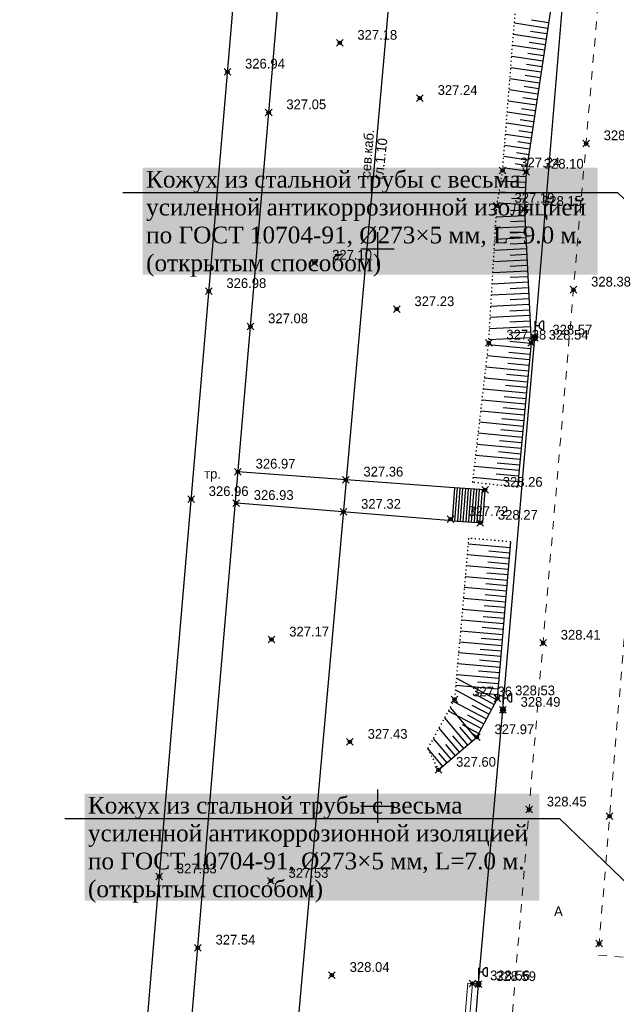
# Model space of a CAD drawing. Header units: metres. Extents: x 703769 to 722343, y 4313031 to 4317457.
# Tile 343 of 409: x 708246 to 708300, y 4315811 to 4315899. Entities that reach past the tile are written whole.
import ezdxf
from ezdxf import colors
from ezdxf.entities.mleader import LeaderData, LeaderLine
from ezdxf.math import Vec2, Vec3

# ---------------------------------------------------------------- set-up
doc = ezdxf.new("R2010")
doc.units = ezdxf.units.M
doc.header["$LTSCALE"] = 0.5
doc.header["$PDMODE"] = 35
doc.header["$PDSIZE"] = 0.3
for name, pattern in [('Auto_Street_NotBorder_Line_m1', [3, 1.5, -1.5]), ('ДОРОГИ_СТРОЯЩ', [9, 8, -1]), ('Контура низ откосов  Штриховая 0.1-0.5 - - - - - - -', [0.6, 0.1, -0.5])]:
    doc.linetypes.add(name, pattern=pattern)
for name, color, linetype in [('(001) Сетка', 92, 'Continuous'), ('(004) Точки рельефа', 7, 'Continuous'), ('(016) Кабель', 1, 'Continuous'), ('(019) Связь', 3, 'ИК_КАБ_СВЯЗИ'), ('(022) Возд. Линии', 7, 'Continuous'), ('(025) Дорога', 7, 'Continuous'), ('(035) Откосы', 7, 'Continuous'), ('annotation', 251, 'Continuous')]:
    doc.layers.add(name, color=color, linetype=linetype)
doc.layers.add('AUTO#_ROADS_EXIST_L', color=7, linetype='Continuous', lineweight=15, true_color=0x000000)
doc.styles.add('BM-431', font='txt')
doc.styles.add('D-431', font='txt')
doc.styles.add('S', font='txtwr', dxfattribs={"oblique": 15})
doc.styles.get("Standard").update_dxf_attribs({"font": 'times.ttf'})
doc.linetypes.add('ИК_КАБ_СВЯЗИ', pattern='A,4,["o",Standard,S=0.5,R=0,X=0,Y=-0.125],4,-2', length=10)
doc.linetypes.add('ИК_Э_КАБ_НН', pattern='A,8,-2,["<",Standard,S=1,R=0,X=0,Y=-0.5],8,[">",Standard,S=1,R=0,X=-0.5,Y=-0.5],-2', length=20)

# ---------------------------------------------------------------- blocks, each defined once
blk = doc.blocks.new('U1111')
for p, q in [((0.1, 0.45), (0.1, 2.95)), ((0.1, 2.2), (0.85, 2.2)), ((1.28934, 2.95), (0.85, 2.51066)), ((0.85, 2.51066), (0.85, 1.88934)), ((0.85, 1.88934), (1.28934, 1.45)), ((1.6, 2.95), (1.28934, 2.95)), ((1.6, 2.95), (1.6, 1.45)), ((0, 0.05), (0.1, 0.05)), ((0, -0.05), (0, 0.05)), ((0.1, 0.05), (0.1, -0.05)), ((1.28934, 1.45), (1.6, 1.45)), ((0.1, -0.05), (0, -0.05))]:
    blk.add_line(p, q)
blk.add_lwpolyline([(0.55, 0), (0.3, 0.433013), (-0.2, 0.433013), (-0.45, 0), (-0.2, -0.433013), (0.3, -0.433013)], close=True)
at = {"color": 4, "style": 'S', "oblique": 15}
blk.add_attdef('Z', (1.142936, -1.391276), '', height=2, dxfattribs=at)
blk = doc.blocks.new('Setka')
at = {"layer": '(001) Сетка'}
for p, q in [((0, 1.5), (0, -1.5)), ((-1.5, 0), (1.5, 0))]:
    blk.add_line(p, q, dxfattribs=at)

msp = doc.modelspace()

# ---------------------------------------------------------------- linework, layer by layer
at = {"layer": '(016) Кабель', "linetype": 'ИК_Э_КАБ_НН', "elevation": 325.652, "flags": 128}
msp.add_lwpolyline([(708148.162, 4314184.928), (708151.497, 4314225.638), (708155.946, 4314277.346), (708160.092, 4314325.308), (708165.82, 4314399.254), (708169.045, 4314439.184), (708172.399, 4314480.837), (708175.762, 4314521.367), (708178.982, 4314558.811), (708182.201, 4314596.426), (708185.813, 4314637.091), (708189.128, 4314677.545), (708192.281, 4314716.43), (708195.859, 4314758.023), (708198.741, 4314794.021), (708202.87, 4314842.96), (708206.45, 4314887.572), (708209.623, 4314925.94), (708213.998, 4314964.466), (708217.888, 4315003.776), (708222.285, 4315053.198), (708227.646, 4315118.21), (708230.7, 4315153.26), (708233.599, 4315183.887), (708236.608, 4315219.867), (708239.917, 4315258.483), (708242.964, 4315292.096), (708245.88, 4315324.716), (708249.037, 4315363.449), (708251.639, 4315395.315), (708254.553, 4315428.663), (708258.525, 4315473.098), (708262.105, 4315516.97), (708265.007, 4315550.248), (708267.691, 4315583.251), (708270.438, 4315616.597), (708274.286, 4315657.842), (708277.622, 4315697.97), (708280.245, 4315726.073), (708282.134, 4315747.294), (708285.192, 4315782.765), (708287.519, 4315812.482), (708289.716, 4315837.095), (708292.577, 4315870.499), (708295.609, 4315906.644), (708298.169, 4315937.003), (708301.105, 4315969.327), (708303.908, 4316001.447), (708306.247, 4316027.782), (708309.271, 4316062.456), (708312.329, 4316097.927), (708314.656, 4316127.644), (708316.853, 4316152.257), (708319.714, 4316185.661), (708322.746, 4316221.806), (708325.306, 4316252.165), (708328.242, 4316284.489), (708331.045, 4316316.609), (708331.607, 4316322.941)], dxfattribs=at)
at = {"layer": '(019) Связь', "elevation": 324.516, "flags": 128}
msp.add_lwpolyline([(708317.145, 4316324.221), (708301.016, 4316142.912), (708256.741, 4315645.198), (708241.57, 4315465.518), (708189.214, 4314845.558), (708166.334, 4314514.295), (708160.318, 4314448.76), (708146.619, 4314291.453), (708137.034, 4314165.721), (708137.034, 4314165.721), (708137.034, 4314165.721), (708136.895, 4314100.448), (708136.888, 4314097.122)], dxfattribs=at)
at = {"layer": '(025) Дорога', "flags": 128}
for points, elevation in [([(708253.325, 4315706.661), (708258.254, 4315767.187), (708264.132, 4315837.286), (708268.683, 4315890.714), (708272.947, 4315941.224), (708275.637, 4315982.035), (708271.645, 4315982.298), (708268.959, 4315941.524), (708264.698, 4315891.054), (708260.146, 4315837.623), (708254.268, 4315767.521), (708249.661, 4315706.544)], 325.652), ([(708285.365, 4315857.038), (708265.923, 4315858.465)], 327.428), ([(708285.406, 4315854.057), (708285.624, 4315857.019)], 327.428), ([(708285.656, 4315854.039), (708285.873, 4315857.001)], 327.428), ([(708285.905, 4315854.02), (708286.122, 4315856.982)], 327.428), ([(708286.154, 4315854.002), (708286.372, 4315856.964)], 327.428), ([(708286.404, 4315853.984), (708286.621, 4315856.946)], 327.428), ([(708286.653, 4315853.965), (708286.87, 4315856.927)], 327.428), ([(708286.902, 4315853.947), (708287.12, 4315856.909)], 327.428), ([(708287.152, 4315853.929), (708287.369, 4315856.891)], 327.428), ([(708287.401, 4315853.91), (708287.618, 4315856.872)], 327.428), ([(708287.65, 4315853.892), (708287.868, 4315856.854)], 327.428), ([(708285.148, 4315854.076), (708265.817, 4315855.649)], 327.428)]:
    msp.add_lwpolyline(points, dxfattribs=dict(at, elevation=elevation))
at = {"layer": '(025) Дорога', "elevation": 327.428, "flags": 128}
msp.add_lwpolyline([(708285.148, 4315854.076), (708287.9, 4315853.874), (708288.117, 4315856.836), (708285.365, 4315857.038)], close=True, dxfattribs=at)
at = {"layer": '(035) Откосы'}
for p, q in [((708293.736, 4315898.255, -0.295), (708290.742, 4315898.705, -0.295)), ((708293.81, 4315898.748, -0.295), (708292.296, 4315898.975, -0.295)), ((708293.588, 4315897.268, -0.295), (708290.662, 4315897.708, -0.295)), ((708293.662, 4315897.761, -0.295), (708292.182, 4315897.984, -0.295)), ((708293.44, 4315896.282, -0.295), (708290.583, 4315896.711, -0.295)), ((708293.514, 4315896.775, -0.295), (708292.068, 4315896.992, -0.295)), ((708293.291, 4315895.295, -0.295), (708290.503, 4315895.714, -0.295)), ((708293.366, 4315895.788, -0.295), (708291.954, 4315896, -0.295)), ((708293.217, 4315894.802, -0.295), (708291.84, 4315895.009, -0.295)), ((708293.143, 4315894.309, -0.295), (708290.424, 4315894.717, -0.295)), ((708293.069, 4315893.815, -0.295), (708291.726, 4315894.017, -0.295)), ((708292.995, 4315893.322, -0.295), (708290.344, 4315893.72, -0.295)), ((708292.921, 4315892.829, -0.295), (708291.613, 4315893.025, -0.295)), ((708292.847, 4315892.336, -0.295), (708290.265, 4315892.724, -0.295)), ((708292.698, 4315891.349, -0.295), (708290.185, 4315891.727, -0.295)), ((708292.772, 4315891.842, -0.295), (708291.499, 4315892.034, -0.295)), ((708292.55, 4315890.362, -0.295), (708290.106, 4315890.73, -0.295)), ((708292.624, 4315890.856, -0.295), (708291.385, 4315891.042, -0.295)), ((708292.402, 4315889.376, -0.295), (708290.026, 4315889.733, -0.295)), ((708292.476, 4315889.869, -0.295), (708291.271, 4315890.05, -0.295)), ((708292.253, 4315888.389, -0.295), (708289.947, 4315888.736, -0.295)), ((708292.328, 4315888.883, -0.295), (708291.157, 4315889.059, -0.295)), ((708292.105, 4315887.403, -0.295), (708289.867, 4315887.739, -0.295)), ((708292.179, 4315887.896, -0.295), (708291.043, 4315888.067, -0.295)), ((708292.031, 4315886.91, -0.295), (708290.929, 4315887.075, -0.295)), ((708291.957, 4315886.416, -0.295), (708289.788, 4315886.742, -0.295)), ((708291.883, 4315885.923, -0.295), (708290.815, 4315886.084, -0.295)), ((708291.809, 4315885.43, -0.295), (708289.708, 4315885.746, -0.295)), ((708291.757, 4315884.434, -0.295), (708289.531, 4315884.538, -0.295)), ((708291.781, 4315884.932, -0.295), (708290.696, 4315884.983, -0.295)), ((708291.71, 4315883.437, -0.295), (708289.369, 4315883.547, -0.295)), ((708291.734, 4315883.936, -0.295), (708290.592, 4315883.989, -0.295)), ((708291.664, 4315882.441, -0.295), (708289.206, 4315882.556, -0.295)), ((708291.687, 4315882.939, -0.295), (708290.487, 4315882.996, -0.295)), ((708291.65, 4315881.943, -0.295), (708290.394, 4315881.881, -0.295)), ((708291.675, 4315881.445, -0.295), (708289.108, 4315881.318, -0.295)), ((708291.699, 4315880.946, -0.295), (708290.389, 4315880.882, -0.295)), ((708291.724, 4315880.448, -0.295), (708289.049, 4315880.316, -0.295)), ((708291.749, 4315879.95, -0.295), (708290.384, 4315879.882, -0.295)), ((708291.773, 4315879.452, -0.295), (708288.99, 4315879.314, -0.295)), ((708291.798, 4315878.954, -0.295), (708290.379, 4315878.883, -0.295)), ((708291.822, 4315878.455, -0.295), (708288.93, 4315878.312, -0.295)), ((708291.872, 4315877.459, -0.295), (708288.871, 4315877.311, -0.295)), ((708291.847, 4315877.957, -0.295), (708290.374, 4315877.884, -0.295)), ((708291.921, 4315876.463, -0.295), (708288.811, 4315876.309, -0.295)), ((708291.896, 4315876.961, -0.295), (708290.369, 4315876.885, -0.295)), ((708291.97, 4315875.466, -0.295), (708288.752, 4315875.307, -0.295)), ((708291.946, 4315875.964, -0.295), (708290.364, 4315875.886, -0.295)), ((708292.02, 4315874.47, -0.295), (708288.693, 4315874.305, -0.295)), ((708291.995, 4315874.968, -0.295), (708290.359, 4315874.887, -0.295)), ((708292.044, 4315873.972, -0.295), (708290.354, 4315873.888, -0.295)), ((708292.069, 4315873.474, -0.295), (708288.633, 4315873.304, -0.295)), ((708292.094, 4315872.975, -0.295), (708290.349, 4315872.889, -0.295)), ((708292.118, 4315872.477, -0.295), (708288.574, 4315872.302, -0.295)), ((708292.143, 4315871.979, -0.295), (708290.343, 4315871.89, -0.295)), ((708292.167, 4315871.481, -0.295), (708288.514, 4315871.3, -0.295)), ((708292.192, 4315870.983, -0.295), (708290.338, 4315870.891, -0.295)), ((708292.217, 4315870.484, -0.295), (708288.455, 4315870.298, -0.295)), ((708292.235, 4315869.986, -0.295), (708290.346, 4315870.164, -0.295)), ((708292.188, 4315869.49, -0.295), (708288.417, 4315869.845, -0.295)), ((708292.141, 4315868.993, -0.295), (708290.251, 4315869.171, -0.295)), ((708292.094, 4315868.497, -0.295), (708288.303, 4315868.854, -0.295)), ((708292.001, 4315867.503, -0.295), (708288.189, 4315867.862, -0.295)), ((708292.048, 4315868, -0.295), (708290.147, 4315868.179, -0.295)), ((708291.907, 4315866.51, -0.295), (708288.075, 4315866.871, -0.295)), ((708291.954, 4315867.007, -0.295), (708290.043, 4315867.187, -0.295)), ((708291.814, 4315865.517, -0.295), (708287.962, 4315865.88, -0.295)), ((708291.861, 4315866.014, -0.295), (708289.939, 4315866.194, -0.295)), ((708291.72, 4315864.524, -0.295), (708287.848, 4315864.888, -0.295)), ((708291.767, 4315865.02, -0.295), (708289.836, 4315865.202, -0.295)), ((708291.627, 4315863.531, -0.295), (708287.734, 4315863.897, -0.295)), ((708291.673, 4315864.027, -0.295), (708289.732, 4315864.21, -0.295)), ((708291.58, 4315863.034, -0.295), (708289.628, 4315863.218, -0.295)), ((708291.533, 4315862.537, -0.295), (708287.62, 4315862.906, -0.295)), ((708291.486, 4315862.041, -0.295), (708289.525, 4315862.225, -0.295)), ((708291.44, 4315861.544, -0.295), (708287.506, 4315861.915, -0.295)), ((708291.393, 4315861.048, -0.295), (708289.421, 4315861.233, -0.295)), ((708291.346, 4315860.551, -0.295), (708287.392, 4315860.923, -0.295)), ((708291.253, 4315859.558, -0.295), (708287.278, 4315859.932, -0.295)), ((708291.299, 4315860.054, -0.295), (708289.317, 4315860.241, -0.295)), ((708291.159, 4315858.565, -0.295), (708287.164, 4315858.941, -0.295)), ((708291.206, 4315859.061, -0.295), (708289.214, 4315859.249, -0.295)), ((708291.066, 4315857.571, -0.295), (708287.051, 4315857.949, -0.295)), ((708291.112, 4315858.068, -0.295), (708289.11, 4315858.257, -0.295)), ((708286.589, 4315852.009, 328.234), (708290.388, 4315851.683, 328.234)), ((708286.504, 4315851.031, 328.234), (708290.305, 4315850.706, 328.234)), ((708288.446, 4315851.357, 328.234), (708290.346, 4315851.194, 328.234)), ((708286.418, 4315850.054, 328.234), (708290.221, 4315849.728, 328.234)), ((708288.362, 4315850.38, 328.234), (708290.263, 4315850.217, 328.234)), ((708286.333, 4315849.076, 328.234), (708290.137, 4315848.751, 328.234)), ((708288.277, 4315849.402, 328.234), (708290.179, 4315849.239, 328.234)), ((708286.248, 4315848.099, 328.234), (708290.053, 4315847.773, 328.234)), ((708288.193, 4315848.425, 328.234), (708290.095, 4315848.262, 328.234)), ((708286.163, 4315847.121, 328.234), (708289.97, 4315846.795, 328.234)), ((708288.109, 4315847.447, 328.234), (708290.012, 4315847.284, 328.234)), ((708288.024, 4315846.47, 328.234), (708289.928, 4315846.307, 328.234)), ((708286.078, 4315846.144, 328.234), (708289.886, 4315845.818, 328.234)), ((708287.94, 4315845.492, 328.234), (708289.844, 4315845.329, 328.234)), ((708285.993, 4315845.167, 328.234), (708289.802, 4315844.84, 328.234)), ((708287.855, 4315844.515, 328.234), (708289.76, 4315844.351, 328.234)), ((708285.908, 4315844.189, 328.234), (708289.719, 4315843.863, 328.234)), ((708287.771, 4315843.537, 328.234), (708289.677, 4315843.374, 328.234)), ((708285.822, 4315843.212, 328.234), (708289.635, 4315842.885, 328.234)), ((708285.737, 4315842.234, 328.234), (708289.551, 4315841.908, 328.234)), ((708287.686, 4315842.56, 328.234), (708289.593, 4315842.396, 328.234)), ((708285.652, 4315841.257, 328.234), (708289.467, 4315840.93, 328.234)), ((708287.602, 4315841.582, 328.234), (708289.509, 4315841.419, 328.234)), ((708285.567, 4315840.279, 328.234), (708289.384, 4315839.952, 328.234)), ((708287.518, 4315840.605, 328.234), (708289.425, 4315840.441, 328.234)), ((708285.482, 4315839.302, 328.234), (708289.3, 4315838.975, 328.234)), ((708285.538, 4315839.95, 328.234), (708289.167, 4315838.012, 328.234)), ((708287.433, 4315839.627, 328.234), (708289.342, 4315839.464, 328.234)), ((708285.446, 4315838.887, 328.234), (708288.705, 4315837.146, 328.234)), ((708287.214, 4315838.499, 328.234), (708288.936, 4315837.579, 328.234)), ((708287.349, 4315838.65, 328.234), (708289.258, 4315838.486, 328.234)), ((708285.28, 4315837.863, 328.234), (708288.243, 4315836.281, 328.234)), ((708286.937, 4315837.535, 328.234), (708288.474, 4315836.714, 328.234)), ((708284.808, 4315837.003, 328.234), (708287.78, 4315835.415, 328.234)), ((708284.971, 4315837.3, 328.234), (708287.289, 4315834.573, 328.234)), ((708286.528, 4315836.641, 328.234), (708288.012, 4315835.848, 328.234)), ((708284.465, 4315836.38, 328.234), (708286.542, 4315833.938, 328.234)), ((708286.06, 4315835.778, 328.234), (708287.549, 4315834.983, 328.234)), ((708283.96, 4315835.46, 328.234), (708285.794, 4315833.302, 328.234)), ((708285.19, 4315834.77, 328.234), (708286.168, 4315833.62, 328.234)), ((708285.817, 4315835.548, 328.234), (708286.916, 4315834.255, 328.234)), ((708283.454, 4315834.54, 328.234), (708285.047, 4315832.666, 328.234)), ((708284.564, 4315833.992, 328.234), (708285.421, 4315832.984, 328.234)), ((708282.973, 4315833.591, 328.234), (708284.3, 4315832.031, 328.234)), ((708283.937, 4315833.214, 328.234), (708284.673, 4315832.349, 328.234))]:
    msp.add_line(p, q, dxfattribs=at)
at = {"layer": '(035) Откосы', "linetype": 'Контура низ откосов  Штриховая 0.1-0.5 - - - - - - -'}
for points, elevation in [([(708291.019, 4315857.075), (708287.001, 4315857.515), (708288.44, 4315870.045), (708289.168, 4315882.322), (708289.689, 4315885.503), (708291.28, 4315905.457), (708294.32, 4315938.944), (708298.171, 4315971.866), (708297.564, 4315979.851), (708291.166, 4315982.058), (708291.471, 4315982.935)], -0.295), ([(708290.43, 4315852.172), (708286.631, 4315852.497), (708285.371, 4315838.029), (708282.954, 4315833.629), (708283.926, 4315831.713)], 328.234)]:
    msp.add_lwpolyline(points, dxfattribs=dict(at, elevation=elevation))
at = {"layer": '(035) Откосы', "flags": 128}
for points, elevation in [([(708291.471, 4315982.935), (708298.321, 4315980.287), (708299.814, 4315971.941), (708297.766, 4315938.917), (708294.822, 4315905.478), (708291.802, 4315885.386), (708291.645, 4315882.043), (708292.239, 4315870.034), (708291.019, 4315857.075)], -0.295), ([(708283.926, 4315831.713), (708287.365, 4315834.637), (708289.227, 4315838.124), (708290.43, 4315852.172)], 328.234)]:
    msp.add_lwpolyline(points, dxfattribs=dict(at, elevation=elevation))
at = {"color": 0, "linetype": 'ByBlock', "lineweight": -2, "transparency": 16777216}
for p in [(708275.059, 4315896.948, 327.178), (708264.977, 4315894.363, 326.944), (708282.27, 4315892, 327.237), (708268.683, 4315890.714, 327.047), (708297.178, 4315887.935, 328.19), (708289.689, 4315885.503, 327.24), (708291.802, 4315885.386, 328.104), (708289.168, 4315882.322, 327.193), (708291.645, 4315882.043, 328.149), (708272.798, 4315877.217, 327.102), (708263.302, 4315874.671, 326.977), (708296.048, 4315874.805, 328.379), (708280.183, 4315873.05, 327.225), (708267.047, 4315871.512, 327.079), (708288.44, 4315870.045, 327.381), (708292.239, 4315870.034, 328.54), (708292.577, 4315870.499, 328.568), (708265.923, 4315858.465, 326.97), (708275.605, 4315857.754, 327.359), (708288.117, 4315856.836, 328.264), (708261.712, 4315856.004, 326.959), (708265.757, 4315855.654, 326.928), (708275.393, 4315854.87, 327.324), (708285.021, 4315854.219, 327.723), (708287.681, 4315853.882, 328.271), (708268.941, 4315843.407, 327.17), (708293.319, 4315843.116, 328.409), (708285.371, 4315838.029, 327.355), (708289.227, 4315838.124, 328.529), (708289.716, 4315837.095, 328.489), (708287.365, 4315834.637, 327.968), (708275.981, 4315834.227, 327.429), (708283.926, 4315831.713, 327.601), (708292.069, 4315828.153, 328.447), (708299.295, 4315827.562, 328.34), (708258.849, 4315822.15, 327.328), (708268.882, 4315821.748, 327.532), (708298.362, 4315816.141, 328.312), (708262.327, 4315815.76, 327.539), (708274.368, 4315813.303, 328.041), (708286.979, 4315812.55, 328.559), (708287.519, 4315812.482, 328.587)]:
    msp.add_point(p, dxfattribs=at)
at = {"layer": 'AUTO#_ROADS_EXIST_L', "linetype": 'Auto_Street_NotBorder_Line_m1', "lineweight": 15, "elevation": -0.295, "flags": 128}
for points in [[(708272.376, 4315985.655), (708287.272, 4315985.655), (708295.17, 4315984.538), (708301.077, 4315981.329), (708304.912, 4315977.748), (708292.789, 4315836.964), (708292.789, 4315836.964), (708291.136, 4315816.736), (708282.876, 4315717.315), (708278.045, 4315656.366), (708270.81, 4315652.848), (708261.894, 4315651.074), (708248.629, 4315651.963)], [(708334.788, 4315862.164), (708323.238, 4315862.962), (708317.562, 4315862.617), (708301.928, 4315859.782), (708298.362, 4315816.141), (708298.275, 4315815.094), (708328.609, 4315812.574)]]:
    msp.add_lwpolyline(points, dxfattribs=at)
at = {"layer": 'AUTO#_ROADS_EXIST_L', "lineweight": 15, "elevation": 328.417, "flags": 128}
msp.add_lwpolyline([(708282.297, 4315761.644), (708286.58, 4315812.583), (708286.979, 4315812.55), (708282.696, 4315761.611)], dxfattribs=at)

# ---------------------------------------------------------------- block references
at = {"layer": '(001) Сетка'}
for p in [(708278.465, 4315878.456), (708278.465, 4315828.456)]:
    msp.add_blockref('Setka', p, dxfattribs=at)
at = {"layer": '(022) Возд. Линии', "xscale": 0.5, "yscale": 0.5, "zscale": 0.5}
for p in [(708292.552, 4315870.499, 325.652), (708289.691, 4315837.095, 325.652), (708287.494, 4315812.483, 325.652)]:
    msp.add_blockref('U1111', p, dxfattribs=at)

# ---------------------------------------------------------------- texts
at = {"layer": '(004) Точки рельефа', "style": 'D-431'}
for s, p in [('327.18', (708276.645, 4315897.231, 327.178)), ('326.94', (708266.563, 4315894.648, 326.944)), ('327.24', (708283.856, 4315892.279, 327.237)), ('327.05', (708270.269, 4315890.997, 327.047)), ('328.19', (708298.764, 4315888.219, 328.19)), ('327.24', (708291.275, 4315885.782, 327.24)), ('328.10', (708293.388, 4315885.669, 328.104)), ('327.19', (708290.754, 4315882.606, 327.193)), ('328.15', (708293.231, 4315882.326, 328.149)), ('327.10', (708274.384, 4315877.499, 327.102)), ('326.98', (708264.888, 4315874.956, 326.977)), ('328.38', (708297.634, 4315875.088, 328.379)), ('327.23', (708281.769, 4315873.33, 327.225)), ('327.08', (708268.633, 4315871.795, 327.079)), ('327.38', (708290.026, 4315870.328, 327.381)), ('328.54', (708293.825, 4315870.317, 328.54)), ('328.57', (708294.163, 4315870.782, 328.568)), ('326.97', (708267.51, 4315858.751, 326.97)), ('327.36', (708277.191, 4315858.04, 327.359)), ('328.26', (708289.703, 4315857.121, 328.264)), ('326.96', (708263.298, 4315856.289, 326.959)), ('326.93', (708267.343, 4315855.939, 326.928)), ('327.32', (708276.979, 4315855.149, 327.324)), ('327.72', (708286.607, 4315854.498, 327.723)), ('328.27', (708289.267, 4315854.165, 328.271)), ('327.17', (708270.527, 4315843.687, 327.17)), ('328.41', (708294.905, 4315843.4, 328.409)), ('327.36', (708286.957, 4315838.314, 327.355)), ('328.53', (708290.813, 4315838.407, 328.529)), ('328.49', (708291.302, 4315837.379, 328.489)), ('327.97', (708288.951, 4315834.922, 327.968)), ('327.43', (708277.568, 4315834.507, 327.429)), ('327.60', (708285.512, 4315831.998, 327.601)), ('328.45', (708293.655, 4315828.436, 328.447)), ('327.33', (708260.435, 4315822.43, 327.328)), ('327.53', (708270.468, 4315822.03, 327.532)), ('327.54', (708263.913, 4315816.042, 327.539)), ('328.04', (708275.954, 4315813.586, 328.041)), ('328.56', (708288.565, 4315812.835, 328.559)), ('328.59', (708289.105, 4315812.766, 328.587))]:
    msp.add_text(s, height=0.875, dxfattribs=at).set_placement(p)
at = {"layer": '(019) Связь', "color": 0, "linetype": 'Continuous', "style": 'D-431'}
for s, rotation, p in [('сев.каб.', 85.46197, (708277.813, 4315884.827, -0.295)), ('гл.1.10', 83.74945, (708278.947, 4315884.663, -0.295))]:
    msp.add_text(s, height=0.875, rotation=rotation, dxfattribs=at).set_placement(p)
at = {"layer": '(025) Дорога', "linetype": 'ДОРОГИ_СТРОЯЩ', "style": 'BM-431'}
for s, p in [('тр.', (708262.888, 4315857.845, -0.295)), ('A', (708294.31, 4315818.596, -0.295))]:
    msp.add_text(s, height=0.875, dxfattribs=at).set_placement(p)

# ---------------------------------------------------------------- next in the draw order: leaders
at = {"layer": 'annotation'}
ml = msp.add_multileader_mtext('Standard', dxfattribs=at)
ml.set_content('Кожух из стальной трубы с весьма усиленной антикоррозионной изоляцией по ГОСТ 10704-91, Ø273×5 мм, L=9.0 м.\\P(открытым способом)', color=256)
ml.set_leader_properties()
ml.build(insert=Vec2(0, 0))
ml.multileader.update_dxf_attribs({"text_right_attachment_type": 6, "dogleg_length": 0.36, "arrow_head_size": 1.5})
ctx = ml.context
ctx.base_point, ctx.char_height, ctx.arrow_head_size, ctx.landing_gap_size, ctx.plane_origin = Vec3(708256.178, 4315884.478), 1.5, 1.5, 1.5, Vec3(708388.172, 4315918.802)
ctx.right_attachment = 6
notes = []
notes.append((ctx, [(1, (1, 1, 0), (708300.048, 4315883.491), (-1, 0), 2.309, [(0, [(708316.978, 4315867.207)], 0, [])])]))
ctx.mtext.insert, ctx.mtext.width, ctx.mtext.defined_height, ctx.mtext.flow_direction = Vec3(708257.678, 4315885.464), 40.23624, 14.503, 5
ctx.mtext.has_bg_fill, ctx.mtext.bg_color, ctx.mtext.bg_scale_factor, ctx.mtext.bg_transparency, ctx.mtext.use_window_bg_color = 1, -1023409921, 1.2, 0, 0
ml = msp.add_multileader_mtext('Standard', dxfattribs=at)
ml.set_content('Кожух из стальной трубы с весьма усиленной антикоррозионной изоляцией по ГОСТ 10704-91, Ø273×5 мм, L=7.0 м.\\P(открытым способом)', color=256)
ml.set_leader_properties()
ml.build(insert=Vec2(0, 0))
ml.multileader.update_dxf_attribs({"text_right_attachment_type": 6, "dogleg_length": 0.36, "arrow_head_size": 1.5})
ctx = ml.context
ctx.base_point, ctx.char_height, ctx.arrow_head_size, ctx.landing_gap_size, ctx.plane_origin = Vec3(708250.957, 4315828.308), 1.5, 1.5, 1.5, Vec3(708382.951, 4315862.632)
ctx.right_attachment = 6
notes.append((ctx, [(1, (1, 1, 0), (708294.826, 4315827.321), (-1, 0), 2.309, [(0, [(708311.757, 4315811.038)], 0, [])])]))
ctx.mtext.insert, ctx.mtext.width, ctx.mtext.defined_height, ctx.mtext.flow_direction = Vec3(708252.457, 4315829.295), 40.23624, 14.503, 5
ctx.mtext.has_bg_fill, ctx.mtext.bg_color, ctx.mtext.bg_scale_factor, ctx.mtext.bg_transparency, ctx.mtext.use_window_bg_color = 1, -1023409921, 1.2, 0, 0
for ctx, leaders in notes:
    for number, flags, end, landing, length, lines in leaders:
        leader = LeaderData()
        leader.index, (leader.has_last_leader_line, leader.has_dogleg_vector, leader.attachment_direction) = number, flags
        leader.last_leader_point, leader.dogleg_vector, leader.dogleg_length = Vec3(end), Vec3(landing), length
        for number, points, colour, breaks in lines:
            line = LeaderLine()
            line.index, line.vertices, line.color, line.breaks = number, Vec3.list(points), colors.encode_raw_color(colour), breaks
            leader.lines.append(line)
        ctx.leaders.append(leader)

doc.saveas('drawing.dxf')
